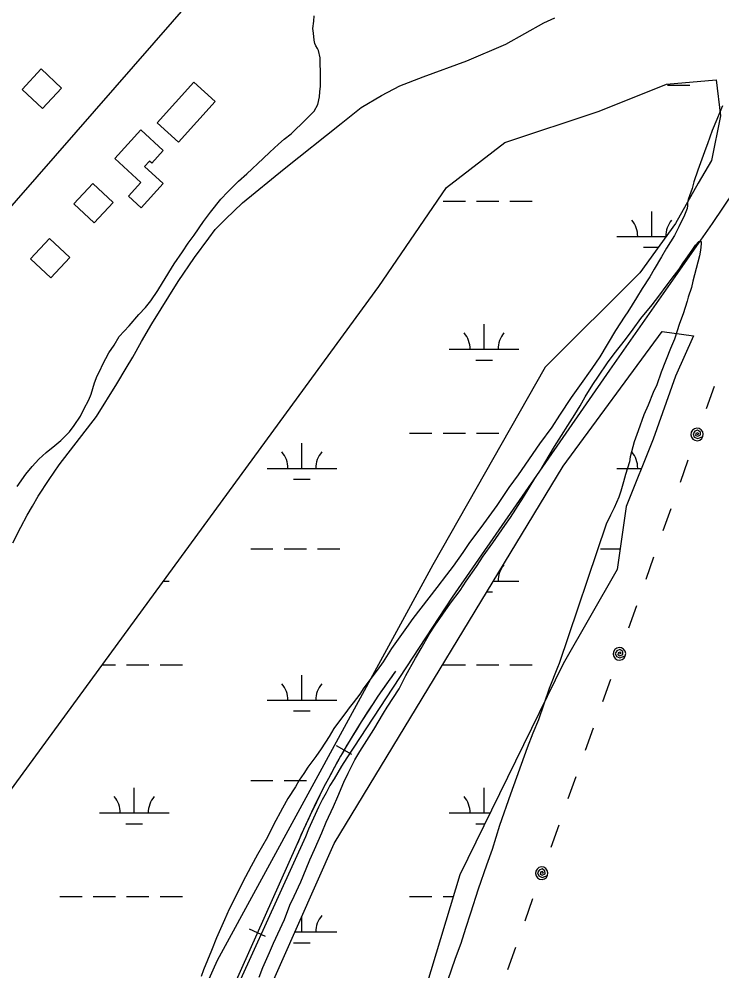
# Model space of a CAD drawing. Extents: x 3535183 to 3573198, y 534952 to 560562.
# Drawn here: x 3557675 to 3558683, y 553034 to 554400 of the extents above; entities that cross this region are included whole.
import ezdxf

# ---------------------------------------------------------------- set-up
doc = ezdxf.new("R2010")
doc.units = 0
for name, color, linetype in [('V-BLDG-OTLN', 7, 'Continuous'), ('V-RAIL-TRAK', 7, 'Continuous'), ('V-ROAD-CNTR', 7, 'Continuous'), ('V-SITE-VEGE', 7, 'Continuous'), ('V-TOPO-SHOR', 7, 'Continuous'), ('V-UTIL-LINE', 7, 'Continuous'), ('V-WETL-SWMP', 7, 'Continuous')]:
    doc.layers.add(name, color=color, linetype=linetype)

msp = doc.modelspace()

# ---------------------------------------------------------------- linework, layer by layer
at = {"layer": 'V-BLDG-OTLN'}
for points in [[(3557708.3, 554271.8), (3557735.7, 554301), (3557706.5, 554328.4), (3557679.1, 554299.2)], [(3557872.8, 554251.3), (3557925.5, 554309.7), (3557956.3, 554281.9), (3557903.6, 554223.6)], [(3557881.5, 554164.2), (3557849.9, 554129.3), (3557831.6, 554146), (3557849.5, 554165.7), (3557811.9, 554199.8), (3557849.2, 554240.9), (3557881.5, 554211.6), (3557865, 554193.4), (3557861.9, 554196.2), (3557854.9, 554188.4)], [(3557782.4, 554107.4), (3557809.7, 554136.6), (3557780.6, 554163.9), (3557753.2, 554134.7)], [(3557720.3, 554028.6), (3557747.6, 554057.8), (3557718.4, 554085.1), (3557691.1, 554055.9)]]:
    msp.add_lwpolyline(points, close=True, dxfattribs=at)
at = {"layer": 'V-RAIL-TRAK'}
for points in [[(3559158.4, 554819.4), (3559040.5, 554650.2), (3558910.4, 554458.7), (3558764.8, 554248.5), (3558669.1, 554106.7)], [(3558669.1, 554106.7), (3558521.9, 553896.3), (3558296.1, 553570.3), (3558144.8, 553339.8), (3558137.4, 553327.8), (3558131.9, 553318.9), (3558126.6, 553309.9), (3558120.7, 553299.9), (3558115.1, 553289.7), (3558109.7, 553279.5), (3558104.5, 553269.1), (3558099.5, 553258.6), (3558094.7, 553248), (3558090.1, 553237.4), (3558085.7, 553226.6), (3557953.4, 552935.7), (3557765.1, 552506.1), (3557566.1, 552058.2), (3557405.5, 551703.9), (3557134.4, 551104.9), (3556938.4, 550653.4)]]:
    msp.add_lwpolyline(points, dxfattribs=at)
at = {"layer": 'V-ROAD-CNTR'}
for points in [[(3556635.1, 552956.9), (3556742.9, 553079.7), (3556944.3, 553311.8), (3557112.5, 553502.4), (3557446.7, 553883.4), (3557924.7, 554430.5), (3558320.9, 554879.6), (3558402.2, 554956.6), (3558462.1, 555008.7), (3558524.4, 555058), (3558578, 555097.3), (3558652, 555150.1), (3558710, 555197.6), (3558827.8, 555308.4)], [(3558214.8, 553464.1), (3558201.9, 553446.2), (3558189.5, 553428.2), (3558177.4, 553409.9), (3558165.4, 553391.4), (3558153.9, 553372.7), (3558142.8, 553353.9), (3558131.8, 553334.8), (3558121.3, 553315.5), (3558111.2, 553296.1), (3558101.3, 553276.4), (3558091.9, 553256.7), (3558082.6, 553236.8), (3558073.8, 553216.6), (3558071.9, 553212)], [(3558152, 553344.7), (3558130.3, 553357.2)], [(3558071.9, 553212), (3556780.8, 550321.1), (3556216.3, 549046.1)], [(3558028.2, 553083.6), (3558005.4, 553093.8)]]:
    msp.add_lwpolyline(points, dxfattribs=at)
msp.add_arc((3559230.2, 552722), 1257.7, 143.8413, 157.0719, dxfattribs=at)
at = {"layer": 'V-SITE-VEGE'}
for points in [[(3557811.3, 553932.2), (3557818.5, 553944.3), (3557832.6, 553959.7), (3557846.4, 553976.3), (3557856, 553986), (3557863.7, 553995.7), (3557873.8, 554010.7), (3557880.7, 554021.6), (3557897.2, 554048.7), (3557909.3, 554066.1), (3557917.3, 554078.2), (3557925.8, 554089.9), (3557939.5, 554109.4), (3557949.2, 554122.7), (3557964.1, 554141.7), (3557974.2, 554152.2), (3557989.6, 554167.2), (3558001.3, 554178.1), (3558025.1, 554200), (3558034.4, 554208.9), (3558046.9, 554220.6), (3558054.9, 554227.5), (3558065, 554235.2), (3558070.7, 554241.2), (3558080.4, 554250.1), (3558098.1, 554267.9), (3558103.4, 554277.6), (3558105.8, 554288.6), (3558106.2, 554295.4), (3558107, 554303.9), (3558107, 554309.2), (3558107.4, 554318.1), (3558107.3, 554324.9), (3558106.9, 554335.8), (3558106.9, 554344.3), (3558104.5, 554354.8), (3558102.9, 554358), (3558100.4, 554361.7), (3558099.2, 554364.9), (3558098, 554369.8), (3558097.2, 554379.9), (3558096.4, 554386.3), (3558097.6, 554397.2), (3558097.9, 554404.5)], [(3558684, 554275.5), (3558679.9, 554266.2), (3558675.9, 554256.1), (3558669.1, 554240), (3558662.2, 554221), (3558659.8, 554214.9), (3558648.5, 554183.4), (3558642.9, 554166.4), (3558640.5, 554157.1), (3558636.5, 554146.2), (3558634.9, 554140.9), (3558633.6, 554136.5), (3558633.7, 554132.5), (3558633.3, 554128), (3558629.2, 554118.7), (3558621.2, 554101.7), (3558615.1, 554089.6), (3558603.4, 554071.4), (3558596.2, 554058.9), (3558586.1, 554041.1), (3558579.6, 554030.2), (3558568.8, 554013.2), (3558560.7, 553999.8), (3558548.2, 553980), (3558543.8, 553973.5), (3558530.4, 553952.9), (3558507.9, 553915.3), (3558496.6, 553898.7), (3558478.8, 553873.7), (3558466.7, 553857.1), (3558450.2, 553831.6), (3558438.9, 553814.6), (3558421.6, 553790.4), (3558390.9, 553745.9), (3558377.6, 553727.7), (3558360.3, 553701.8), (3558348.6, 553686), (3558337.3, 553670.3), (3558321.1, 553648.8), (3558311.4, 553634.3), (3558297.3, 553614.8), (3558288.1, 553602.3), (3558273.9, 553584.5), (3558239.6, 553540), (3558230.8, 553527.1), (3558209, 553496.8), (3558196.9, 553477.8)], [(3558243.3, 553482.8), (3558251.4, 553496.9), (3558263.5, 553517.6), (3558271.9, 553530.1), (3558293.7, 553561.6), (3558307.4, 553579.8), (3558316.3, 553593.2), (3558330.8, 553614.2), (3558340.5, 553629.2), (3558354.2, 553648.6), (3558358.6, 553654.7), (3558371.6, 553673.3), (3558379.6, 553684.6), (3558398.2, 553713.7), (3558414.7, 553740.8), (3558423.6, 553754.1), (3558428.8, 553763), (3558442.9, 553786.5), (3558472, 553832.6), (3558479.6, 553845.1), (3558486.9, 553857.7), (3558497.8, 553875.4), (3558505.8, 553887.6), (3558518.7, 553906.6), (3558528.4, 553919.5), (3558544.6, 553940.1), (3558555.8, 553955.1), (3558566.7, 553970.1), (3558582.9, 553989.9), (3558592.6, 554002.4), (3558604.3, 554018.6), (3558611.9, 554028.3), (3558621.6, 554041.3), (3558627.6, 554050.2), (3558633.7, 554058.6), (3558641.4, 554070), (3558645.4, 554075.6), (3558650.2, 554080.9), (3558653.5, 554080.9), (3558653.5, 554077.3), (3558652.3, 554068.4), (3558650.7, 554060.3), (3558641.4, 554023.9), (3558639.4, 554015), (3558634.6, 554000.9), (3558633, 553995.2), (3558627.3, 553977), (3558622.1, 553963.3), (3558614.9, 553940.6), (3558609.2, 553927.3), (3558595.9, 553893.3), (3558589.9, 553875.2), (3558584.6, 553864.2), (3558577.4, 553846), (3558571, 553832.3), (3558562.9, 553809.3), (3558557.3, 553793.5), (3558551.6, 553771.7), (3558550.4, 553764.8), (3558544.8, 553746.6), (3558542, 553735.7), (3558538, 553722.4), (3558535.1, 553713.9), (3558528.3, 553698.5), (3558523.1, 553688), (3558517, 553675.1)], [(3557672.1, 553729.2), (3557684.6, 553747), (3557693.5, 553757.9), (3557703.2, 553768.4), (3557713.7, 553777.8), (3557726.2, 553788.3), (3557734.7, 553795.2), (3557747.2, 553807.7), (3557754, 553816.6), (3557762.9, 553830.3), (3557767.7, 553840), (3557774.6, 553853.4), (3557778.2, 553861.5), (3557783.1, 553878), (3557786.7, 553888.1), (3557790.7, 553895.4), (3557795.1, 553904.7), (3557803.6, 553920.9), (3557811.3, 553932.2)], [(3558517, 553675.1), (3558449.8, 553475.4), (3558447.4, 553469.7), (3558435.3, 553439.4), (3558420, 553394.5), (3558411.9, 553375.1), (3558403.9, 553354.1), (3558379.7, 553287.8), (3558364, 553242.5), (3558353.6, 553208.2), (3558345.5, 553185.9), (3558333.4, 553151.6), (3558322.6, 553116.8), (3558315.3, 553095), (3558308.5, 553073.2), (3558300.4, 553051.7), (3558289.5, 553019.8)], [(3558196.9, 553477.8), (3558188.4, 553465.6), (3558176.3, 553449.8), (3558169.5, 553440.1), (3558163.4, 553431.2), (3558154.1, 553418.7), (3558148.5, 553411.4), (3558145.7, 553408.2), (3558126.3, 553381.9), (3558119.5, 553370.6), (3558108.2, 553352.8), (3558100.5, 553341.9), (3558089.2, 553326.5), (3558083.2, 553317.2), (3558076.7, 553307.9), (3558071.1, 553298.2), (3558060.2, 553281.6), (3558052.9, 553267.5), (3558039.6, 553243.6), (3558031.1, 553226.2), (3558017, 553201.2), (3558007.8, 553184.2), (3557995.3, 553160.7), (3557987.6, 553145), (3557976.3, 553122.7), (3557969.5, 553107.4), (3557958.2, 553081.5), (3557951, 553063.3), (3557939.3, 553035.4), (3557936, 553026.1)], [(3558019.2, 553025.1), (3558024.5, 553038.9), (3558034.1, 553060.3), (3558039.8, 553074), (3558055.5, 553107.6), (3558063.1, 553128.2), (3558069.6, 553141.2), (3558078.9, 553161.8), (3558082.1, 553169.9), (3558091.8, 553193.3), (3558098.6, 553208.3), (3558109.1, 553232.1), (3558115.5, 553247.5), (3558125.6, 553270.1), (3558132, 553284.3), (3558140.9, 553304.9), (3558146.9, 553317.8), (3558156.6, 553336.8), (3558163.5, 553349), (3558183.6, 553380.5), (3558197.7, 553403.9), (3558203, 553412.4), (3558219.9, 553439.1), (3558229.6, 553458.1), (3558243.3, 553482.8)]]:
    msp.add_lwpolyline(points, dxfattribs=at)
at = {"layer": 'V-TOPO-SHOR'}
msp.add_lwpolyline([(3557665.8, 553648.2), (3557677.4, 553670.8), (3557686.4, 553688), (3557693.8, 553701.2), (3557702.3, 553715.3), (3557717.9, 553739.4), (3557732.3, 553760.5), (3557786, 553829.9), (3557814.9, 553876.7), (3557828.5, 553899), (3557837.8, 553915), (3557850.3, 553937.2), (3557865.1, 553962.6), (3557902.8, 554023.4), (3557926.2, 554058.1), (3557946.8, 554085.4), (3557956.2, 554097.9), (3557971, 554113.1), (3557995.5, 554136.1), (3558055.1, 554185.3), (3558136.9, 554250.1), (3558165.7, 554273.1), (3558194.6, 554290.3), (3558221.1, 554304), (3558254.6, 554317.3), (3558317.3, 554339.9), (3558373, 554364.1), (3558427.6, 554394.6), (3558443.2, 554401.6)], dxfattribs=at)
at = {"layer": 'V-UTIL-LINE'}
for points in [[(3558671.8, 553872.8), (3558660.4, 553840.7)], [(3558647.4, 553804), (3558650.2, 553804.7), (3558648.4, 553806.2), (3558645.8, 553805.4), (3558645.1, 553802.6), (3558648.3, 553801.3), (3558652.5, 553803.2), (3558652.2, 553807.4), (3558648.2, 553810.2), (3558644, 553808.5), (3558641.6, 553804.7), (3558643.2, 553800.1), (3558648.3, 553798), (3558655.9, 553801), (3558656.4, 553804.4), (3558655.6, 553807.8), (3558653.5, 553810.6), (3558650.4, 553812.4), (3558647, 553812.9), (3558643.6, 553812.1), (3558640.7, 553810), (3558638.9, 553807), (3558638.4, 553803.5), (3558639.3, 553800.1), (3558641.4, 553797.3), (3558644.4, 553795.5), (3558647.9, 553795), (3558651.3, 553795.8), (3558654.1, 553797.9), (3558655.9, 553801)], [(3558634.4, 553767.2), (3558623.1, 553735.1)], [(3558609.7, 553697.4), (3558598.4, 553665.4)], [(3558585, 553627.7), (3558573.7, 553595.6)], [(3558560.3, 553557.9), (3558549, 553525.9)], [(3558536, 553489.1), (3558538.7, 553489.9), (3558537, 553491.3), (3558534.3, 553490.6), (3558533.7, 553487.7), (3558536.8, 553486.4), (3558541.1, 553488.3), (3558540.7, 553492.6), (3558536.7, 553495.4), (3558532.5, 553493.6), (3558530.1, 553489.8), (3558531.8, 553485.3), (3558536.8, 553483.2), (3558544.5, 553486.1), (3558545, 553489.6), (3558544.1, 553493), (3558542, 553495.8), (3558539, 553497.6), (3558535.5, 553498.1), (3558532.1, 553497.2), (3558529.3, 553495.1), (3558527.5, 553492.1), (3558527, 553488.6), (3558527.8, 553485.2), (3558529.9, 553482.4), (3558533, 553480.6), (3558536.4, 553480.1), (3558539.8, 553481), (3558542.7, 553483.1), (3558544.5, 553486.1)], [(3558523, 553452.3), (3558511.6, 553420.3)], [(3558498.3, 553382.6), (3558486.9, 553350.5)], [(3558473.6, 553312.8), (3558462.2, 553280.8)], [(3558448.9, 553243.1), (3558437.5, 553211)], [(3558424.5, 553174.3), (3558427.3, 553175), (3558425.5, 553176.5), (3558422.9, 553175.7), (3558422.2, 553172.9), (3558425.3, 553171.6), (3558429.6, 553173.5), (3558429.2, 553177.7), (3558425.3, 553180.5), (3558421, 553178.8), (3558418.7, 553175), (3558420.3, 553170.4), (3558425.4, 553168.3), (3558433, 553171.2), (3558433.5, 553174.7), (3558432.6, 553178.1), (3558430.5, 553180.9), (3558427.5, 553182.7), (3558424, 553183.2), (3558420.6, 553182.4), (3558417.8, 553180.3), (3558416, 553177.3), (3558415.5, 553173.8), (3558416.4, 553170.4), (3558418.5, 553167.6), (3558421.5, 553165.8), (3558425, 553165.3), (3558428.4, 553166.1), (3558431.2, 553168.2), (3558433, 553171.2)], [(3558411.5, 553137.5), (3558400.1, 553105.4)], [(3558386.8, 553067.7), (3558375.5, 553035.7)]]:
    msp.add_lwpolyline(points, dxfattribs=at)
at = {"layer": 'V-WETL-SWMP'}
for p, q in [((3558605, 554305.2), (3558637, 554305.2)), ((3558283, 554138.7), (3558315, 554138.7)), ((3558331, 554138.7), (3558363, 554138.7)), ((3558379, 554138.7), (3558411, 554138.7)), ((3558582.4, 554088), (3558582.4, 554124)), ((3558532.4, 554088), (3558603.1, 554088)), ((3558570.4, 554072.5), (3558591.9, 554072.5)), ((3558341.9, 553926.1), (3558341.9, 553962.1)), ((3558291.9, 553926.1), (3558391.9, 553926.1)), ((3558329.9, 553910.7), (3558353.9, 553910.7)), ((3558235, 553806), (3558267, 553806)), ((3558283, 553806), (3558315, 553806)), ((3558331, 553806), (3558363, 553806)), ((3558080.5, 553755.3), (3558080.5, 553791.3)), ((3558030.5, 553755.3), (3558130.5, 553755.3)), ((3558532.4, 553755.3), (3558567.7, 553755.3)), ((3558068.5, 553739.8), (3558092.5, 553739.8)), ((3558007, 553639.8), (3558039, 553639.8)), ((3558055, 553639.8), (3558087, 553639.8)), ((3558103, 553639.8), (3558135, 553639.8)), ((3558509, 553639.8), (3558537.1, 553639.8)), ((3557881.8, 553593.4), (3557890, 553593.4)), ((3558355.3, 553593.4), (3558391.9, 553593.4)), ((3558345.9, 553578), (3558353.9, 553578)), ((3557794, 553473.3), (3557813.1, 553473.3)), ((3557829.1, 553473.3), (3557861.1, 553473.3)), ((3557877.1, 553473.3), (3557909.1, 553473.3)), ((3558283, 553473.3), (3558315, 553473.3)), ((3558331, 553473.3), (3558363, 553473.3)), ((3558379, 553473.3), (3558411, 553473.3)), ((3558080.5, 553422.6), (3558080.5, 553458.6)), ((3558030.5, 553422.6), (3558130.5, 553422.6)), ((3558068.5, 553407.2), (3558092.5, 553407.2)), ((3558007, 553307.2), (3558039, 553307.2)), ((3558055, 553307.2), (3558087, 553307.2)), ((3557840, 553260.7), (3557840, 553296.7)), ((3558341.9, 553260.7), (3558341.9, 553296.7)), ((3557790, 553260.7), (3557890, 553260.7)), ((3558291.9, 553260.7), (3558350.8, 553260.7)), ((3557828, 553245.3), (3557852, 553245.3)), ((3558329.9, 553245.3), (3558343.2, 553245.3)), ((3557733.1, 553140.7), (3557765.1, 553140.7)), ((3557781.1, 553140.7), (3557813.1, 553140.7)), ((3557829.1, 553140.7), (3557861.1, 553140.7)), ((3557877.1, 553140.7), (3557909.1, 553140.7)), ((3558235, 553140.7), (3558267, 553140.7)), ((3558283, 553140.7), (3558297.8, 553140.7)), ((3558080.5, 553089.9), (3558080.5, 553112.6)), ((3558070.4, 553089.9), (3558130.5, 553089.9)), ((3558068.5, 553074.5), (3558092.5, 553074.5))]:
    msp.add_line(p, q, dxfattribs=at)
for points in [[(3557365.8, 552888), (3558191.1, 554016.3), (3558287.8, 554158.2), (3558371.7, 554222.7), (3558507.1, 554267.8), (3558603.8, 554306.5), (3558674.7, 554312.9), (3558681.1, 554261.3), (3558668.2, 554196.9), (3558648.9, 554164.6), (3558616.7, 554106.6), (3558565.1, 554035.7), (3558429.7, 553900.3), (3558268.5, 553616.6), (3557959, 553049.2), (3557765.6, 552617.2)], [(3557875.2, 552649.5), (3558126.6, 553216.8), (3558455.5, 553758.4), (3558597.3, 553951.9), (3558642.5, 553945.4), (3558616.7, 553887.4), (3558584.4, 553797.1), (3558545.7, 553700.4), (3558532.8, 553610.1), (3558455.5, 553474.7), (3558307.2, 553171.7), (3558204, 552830)]]:
    msp.add_lwpolyline(points, dxfattribs=at)
for centre, start, end in [((3558527.1, 554088.4), 359.2282, 40.7718), ((3558637.6, 554088.4), 139.2282, 180.7718), ((3558286.6, 553926.6), 359.2282, 40.7718), ((3558397.1, 553926.6), 139.2282, 180.7718), ((3558025.2, 553755.8), 359.2282, 40.7718), ((3558135.7, 553755.8), 139.2282, 180.7718), ((3558527.1, 553755.8), 359.2282, 40.7718), ((3558397.1, 553593.9), 139.2282, 180.7718), ((3558025.2, 553423.1), 359.2282, 40.7718), ((3558135.7, 553423.1), 139.2282, 180.7718), ((3557784.7, 553261.2), 359.2282, 40.7718), ((3557895.2, 553261.2), 139.2282, 180.7718), ((3558286.6, 553261.2), 359.2282, 40.7718), ((3558135.7, 553090.4), 139.2282, 180.7718)]:
    msp.add_arc(centre, 35.2, start, end, dxfattribs=at)

doc.saveas('drawing.dxf')
